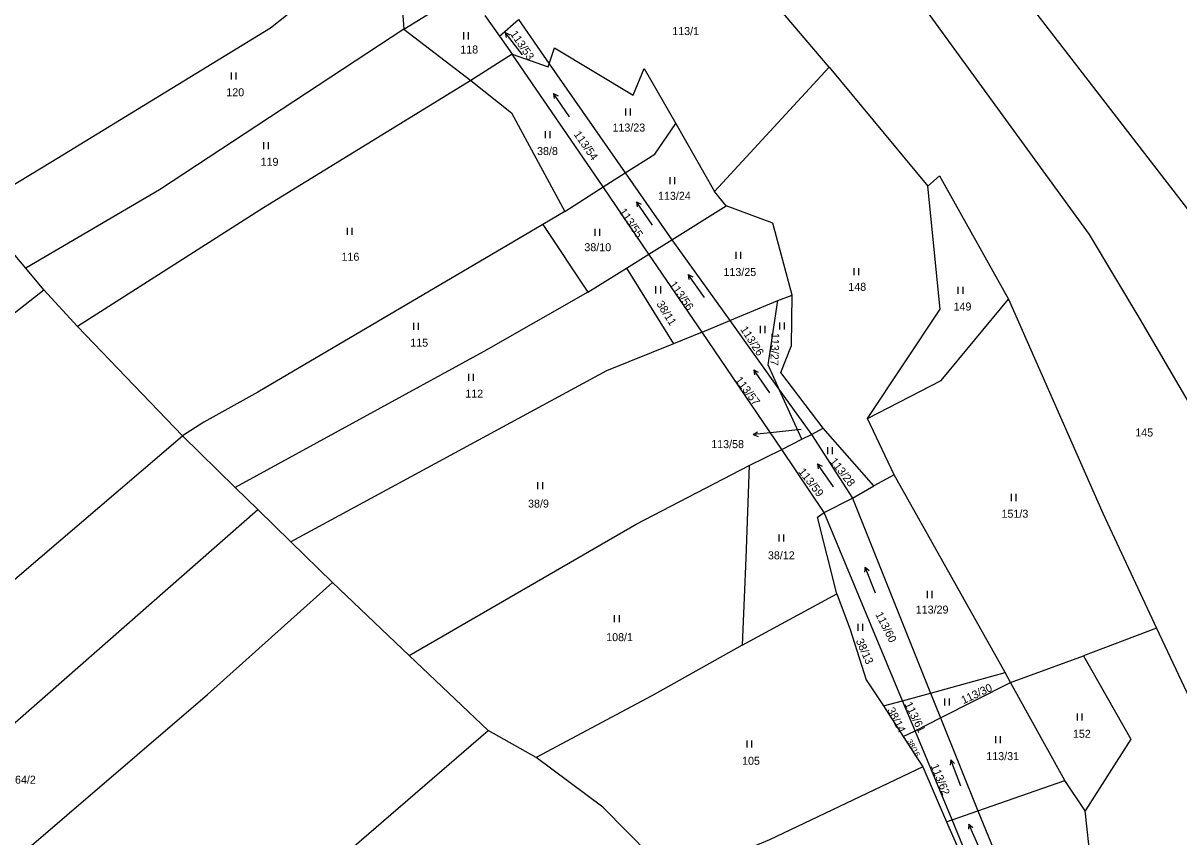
# Model space of a CAD drawing. Extents: x -7483133 to -743907, y -11317770 to -1129777.
# Drawn here: x -747616.9 to -747371.5, y -1131180 to -1131007.1 of the extents above; entities that cross this region are included whole.
import ezdxf

# ---------------------------------------------------------------- set-up
doc = ezdxf.new("R2010")
doc.units = 0
for name, color, linetype in [('Hranice parcel', 7, 'Continuous'), ('Parcelní čísla', 7, 'Continuous'), ('Pop  PČ popisy', 7, 'Continuous'), ('Značky kultur', 7, 'Continuous')]:
    doc.layers.add(name, color=color, linetype=linetype)

msp = doc.modelspace()

# ---------------------------------------------------------------- linework, layer by layer
at = {"layer": 'Hranice parcel'}
for p, q in [((-747445.77, -1131016.39), (-747480.85, -1130975.08)), ((-747537.72, -1130986.92), (-747536.11, -1131008.38)), ((-747536.11, -1131008.38), (-747529.3, -1131004.16)), ((-747518.9, -1131005.41), (-747515.79, -1131009.83)), ((-747515.79, -1131009.83), (-747511.77, -1131006.31)), ((-747511.77, -1131006.31), (-747505.21, -1131015.73)), ((-747536.11, -1131008.38), (-747521.83, -1131019.25)), ((-747515.79, -1131009.83), (-747513.08, -1131013.69)), ((-747513.08, -1131013.69), (-747521.83, -1131019.25)), ((-747493.76, -1131041.86), (-747513.08, -1131013.69)), ((-747505.21, -1131015.73), (-747489.11, -1131038.86)), ((-747470.12, -1131042.87), (-747445.77, -1131016.39)), ((-747445.77, -1131016.39), (-747424.82, -1131041.7)), ((-747478.31, -1131028.41), (-747470.12, -1131042.87)), ((-747493.76, -1131041.86), (-747489.11, -1131038.86)), ((-747489.11, -1131038.86), (-747479.21, -1131053.09)), ((-747501.87, -1131047.09), (-747493.76, -1131041.86)), ((-747484.08, -1131056.18), (-747493.76, -1131041.86)), ((-747467.67, -1131045.88), (-747470.12, -1131042.87)), ((-747616.38, -1131059.15), (-747627.11, -1131046.39)), ((-747501.87, -1131047.09), (-747506.57, -1131049.83)), ((-747479.21, -1131053.09), (-747467.67, -1131045.88)), ((-747506.57, -1131049.83), (-747497.04, -1131064.23)), ((-747484.08, -1131056.18), (-747479.21, -1131053.09)), ((-747479.21, -1131053.09), (-747466.89, -1131070.28)), ((-747488.78, -1131059.1), (-747484.08, -1131056.18)), ((-747472.77, -1131072.73), (-747484.08, -1131056.18)), ((-747612.55, -1131063.71), (-747616.38, -1131059.15)), ((-747497.04, -1131064.23), (-747488.78, -1131059.1)), ((-747488.78, -1131059.1), (-747478.83, -1131075.18)), ((-747605.42, -1131071.52), (-747612.55, -1131063.71)), ((-747456.65, -1131066.03), (-747453.62, -1131064.84)), ((-747466.89, -1131070.28), (-747456.65, -1131066.03)), ((-747472.77, -1131072.73), (-747466.89, -1131070.28)), ((-747466.89, -1131070.28), (-747456.29, -1131085.07)), ((-747583.1, -1131094.79), (-747605.42, -1131071.52)), ((-747472.77, -1131072.73), (-747478.83, -1131075.18)), ((-747455.83, -1131097.63), (-747472.77, -1131072.73)), ((-747456.29, -1131085.07), (-747449.55, -1131094.47)), ((-747451.56, -1131095.48), (-747456.29, -1131085.07)), ((-747431.95, -1131103.02), (-747437.65, -1131091.07)), ((-747571.91, -1131105.73), (-747583.1, -1131094.79)), ((-747451.56, -1131095.48), (-747449.55, -1131094.47)), ((-747449.55, -1131094.47), (-747447.06, -1131093.1)), ((-747449.55, -1131094.47), (-747440.84, -1131108.03)), ((-747436.27, -1131105.41), (-747447.06, -1131093.1)), ((-747455.83, -1131097.63), (-747451.56, -1131095.48)), ((-747462.74, -1131101.03), (-747455.83, -1131097.63)), ((-747446.81, -1131111.05), (-747455.83, -1131097.63)), ((-747431.95, -1131103.02), (-747436.27, -1131105.41)), ((-747408.38, -1131145.07), (-747431.95, -1131103.02)), ((-747567.13, -1131110.4), (-747571.91, -1131105.73)), ((-747440.84, -1131108.03), (-747436.27, -1131105.41)), ((-747446.81, -1131111.05), (-747440.84, -1131108.03)), ((-747440.84, -1131108.03), (-747424.22, -1131149.41)), ((-747560.11, -1131117.26), (-747567.13, -1131110.4)), ((-747430.18, -1131151.04), (-747446.81, -1131111.05)), ((-747560.11, -1131117.26), (-747551.23, -1131125.94)), ((-747551.23, -1131125.94), (-747534.94, -1131141.41)), ((-747464.26, -1131139.24), (-747444.14, -1131128.36)), ((-747376.22, -1131135.6), (-747391.74, -1131141.48)), ((-747518.15, -1131157.34), (-747534.94, -1131141.41)), ((-747407.22, -1131147.14), (-747391.74, -1131141.48)), ((-747424.22, -1131149.41), (-747408.38, -1131145.07)), ((-747407.22, -1131147.14), (-747408.38, -1131145.07)), ((-747422.11, -1131154.66), (-747407.22, -1131147.14)), ((-747395.7, -1131168), (-747407.22, -1131147.14)), ((-747434.26, -1131152.16), (-747430.18, -1131151.04)), ((-747430.18, -1131151.04), (-747424.22, -1131149.41)), ((-747427.53, -1131157.41), (-747430.18, -1131151.04)), ((-747424.22, -1131149.41), (-747422.11, -1131154.66)), ((-747434.26, -1131152.16), (-747430.03, -1131158.67)), ((-747427.53, -1131157.41), (-747422.11, -1131154.66)), ((-747422.11, -1131154.66), (-747414.16, -1131174.44)), ((-747508, -1131163.09), (-747518.15, -1131157.34)), ((-747430.03, -1131158.67), (-747427.53, -1131157.41)), ((-747430.03, -1131158.67), (-747425.84, -1131165.11)), ((-747419.66, -1131176.34), (-747427.53, -1131157.41)), ((-747425.84, -1131165.11), (-747420.83, -1131176.75)), ((-747414.16, -1131174.44), (-747395.7, -1131168)), ((-747391.42, -1131174.47), (-747395.7, -1131168)), ((-747419.66, -1131176.34), (-747414.16, -1131174.44)), ((-747414.16, -1131174.44), (-747403.63, -1131200.37)), ((-747389.33, -1131193.02), (-747391.42, -1131174.47)), ((-747420.83, -1131176.75), (-747419.66, -1131176.34)), ((-747420.83, -1131176.75), (-747418.53, -1131182.09))]:
    msp.add_line(p, q, dxfattribs=at)
for points in [[(-747455.08, -1130941.09), (-747407, -1130998.24), (-747346.3, -1131076.82), (-747308.86, -1131133.19), (-747276.68, -1131185.78)], [(-747466.65, -1130957.41), (-747426.05, -1131003.14), (-747390.52, -1131051.98), (-747379.77, -1131069.99), (-747357.62, -1131107.84), (-747342.16, -1131135.57), (-747326.23, -1131160.19), (-747318.42, -1131169.83), (-747304.55, -1131193.5)], [(-747537.72, -1130986.92), (-747564.39, -1131008.14), (-747611.03, -1131036.67), (-747627.11, -1131046.39)], [(-747536.11, -1131008.38), (-747587.97, -1131042.46), (-747616.38, -1131059.15)], [(-747513.08, -1131013.69), (-747505.41, -1131016.33), (-747505.21, -1131015.73)], [(-747505.21, -1131015.73), (-747504.08, -1131012.3), (-747487.41, -1131022.36), (-747485.06, -1131016.72), (-747478.31, -1131028.41)], [(-747521.83, -1131019.25), (-747565.86, -1131046.34), (-747605.42, -1131071.52)], [(-747521.83, -1131019.25), (-747513.23, -1131026.12), (-747501.87, -1131047.09)], [(-747489.11, -1131038.86), (-747482.82, -1131034.88), (-747478.31, -1131028.41)], [(-747424.82, -1131041.7), (-747422.32, -1131039.54), (-747407.71, -1131065.71)], [(-747437.65, -1131091.07), (-747422.19, -1131067.82), (-747424.82, -1131041.7)], [(-747453.62, -1131064.84), (-747457.76, -1131049.58), (-747467.67, -1131045.88)], [(-747506.57, -1131049.83), (-747567.11, -1131085.51), (-747578.6, -1131091.89), (-747583.1, -1131094.79)], [(-747726.24, -1131157.28), (-747690.81, -1131128.96), (-747643.31, -1131087.92), (-747612.55, -1131063.71)], [(-747497.04, -1131064.23), (-747519.1, -1131076.81), (-747571.91, -1131105.73)], [(-747447.06, -1131093.1), (-747456, -1131081.28), (-747453.76, -1131075.58), (-747453.62, -1131064.84)], [(-747456.29, -1131085.07), (-747458.74, -1131079.69), (-747456.65, -1131066.03)], [(-747437.65, -1131091.07), (-747422, -1131083.03), (-747407.71, -1131065.71)], [(-747407.71, -1131065.71), (-747387.68, -1131111.18), (-747376.22, -1131135.6)], [(-747478.83, -1131075.18), (-747493.05, -1131080.92), (-747560.11, -1131117.26)], [(-747693.71, -1131188.35), (-747673.39, -1131172.41), (-747656.27, -1131158.12), (-747617.7, -1131124.35), (-747583.1, -1131094.79)], [(-747534.94, -1131141.41), (-747486.76, -1131113.5), (-747462.74, -1131101.03)], [(-747462.74, -1131101.03), (-747463.44, -1131120.77), (-747464.26, -1131139.24)], [(-747678.94, -1131204.15), (-747651.91, -1131183.16), (-747620.97, -1131157.74), (-747567.13, -1131110.4)], [(-747444.14, -1131128.36), (-747448.25, -1131112.03), (-747446.81, -1131111.05)], [(-747663.87, -1131220.26), (-747622.68, -1131188.16), (-747577.82, -1131149.69), (-747551.23, -1131125.94)], [(-747444.14, -1131128.36), (-747441.29, -1131135.89), (-747437.88, -1131146.58), (-747434.26, -1131152.16)], [(-747376.22, -1131135.6), (-747368.67, -1131151.69), (-747335.3, -1131202.07)], [(-747464.26, -1131139.24), (-747483.41, -1131150.03), (-747508, -1131163.09)], [(-747391.74, -1131141.48), (-747381.7, -1131159.18), (-747391.42, -1131174.47)], [(-747637.6, -1131258.56), (-747605.36, -1131233.4), (-747586.04, -1131216.89), (-747564.17, -1131197.09), (-747518.15, -1131157.34)], [(-747478.68, -1131189), (-747493.84, -1131173.69), (-747508, -1131163.09)], [(-747425.84, -1131165.11), (-747458.47, -1131180.59), (-747478.68, -1131189)], [(-747409.79, -1131199.63), (-747417.35, -1131181.9), (-747419.66, -1131176.34)]]:
    msp.add_lwpolyline(points, dxfattribs=at)
at = {"layer": 'Pop  PČ popisy'}
for p, q in [((-747461.92, -1131094.51), (-747460.97, -1131093.91)), ((-747458.93, -1131094.2), (-747461.92, -1131094.51)), ((-747461.92, -1131094.51), (-747460.87, -1131094.91)), ((-747451.68, -1131093.42), (-747458.93, -1131094.2))]:
    msp.add_line(p, q, dxfattribs=at)
at = {"layer": 'Značky kultur'}
for p, q in [((-747523.33, -1131010.52), (-747523.33, -1131009.02)), ((-747522.33, -1131010.52), (-747522.33, -1131009.02)), ((-747510.87, -1131013.79), (-747514.56, -1131009.07)), ((-747514.56, -1131009.07), (-747514.35, -1131010.15)), ((-747514.56, -1131009.07), (-747513.56, -1131009.53)), ((-747572.69, -1131019.06), (-747572.69, -1131017.56)), ((-747571.69, -1131019.06), (-747571.69, -1131017.56)), ((-747500.93, -1131026.98), (-747504.28, -1131022)), ((-747504.28, -1131022), (-747504.15, -1131023.09)), ((-747504.28, -1131022), (-747503.32, -1131022.53)), ((-747488.94, -1131026.68), (-747488.94, -1131025.18)), ((-747487.94, -1131026.68), (-747487.94, -1131025.18)), ((-747506.04, -1131031.49), (-747506.04, -1131029.99)), ((-747505.04, -1131031.49), (-747505.04, -1131029.99)), ((-747565.81, -1131033.83), (-747565.81, -1131032.33)), ((-747564.81, -1131033.83), (-747564.81, -1131032.33)), ((-747479.54, -1131041.31), (-747479.54, -1131039.81)), ((-747478.54, -1131041.31), (-747478.54, -1131039.81)), ((-747483.3, -1131049.99), (-747486.65, -1131045.01)), ((-747486.65, -1131045.01), (-747486.52, -1131046.1)), ((-747486.65, -1131045.01), (-747485.69, -1131045.54)), ((-747548.07, -1131052.06), (-747548.07, -1131050.56)), ((-747547.07, -1131052.06), (-747547.07, -1131050.56)), ((-747495.49, -1131052.29), (-747495.49, -1131050.79)), ((-747494.49, -1131052.29), (-747494.49, -1131050.79)), ((-747465.54, -1131057.13), (-747465.54, -1131055.63)), ((-747464.54, -1131057.13), (-747464.54, -1131055.63)), ((-747472.25, -1131065.37), (-747475.69, -1131060.45)), ((-747475.69, -1131060.45), (-747475.54, -1131061.54)), ((-747475.69, -1131060.45), (-747474.72, -1131060.97)), ((-747440.46, -1131060.63), (-747440.46, -1131059.13)), ((-747439.46, -1131060.63), (-747439.46, -1131059.13)), ((-747482.54, -1131064.49), (-747482.54, -1131062.99)), ((-747481.54, -1131064.49), (-747481.54, -1131062.99)), ((-747418.34, -1131064.58), (-747418.34, -1131063.08)), ((-747417.34, -1131064.58), (-747417.34, -1131063.08)), ((-747533.99, -1131072.27), (-747533.99, -1131070.77)), ((-747532.99, -1131072.27), (-747532.99, -1131070.77)), ((-747460.34, -1131072.91), (-747460.34, -1131071.41)), ((-747459.34, -1131072.91), (-747459.34, -1131071.41)), ((-747456.23, -1131072.2), (-747456.23, -1131070.7)), ((-747455.23, -1131072.2), (-747455.23, -1131070.7)), ((-747522.27, -1131083.09), (-747522.27, -1131081.59)), ((-747521.27, -1131083.09), (-747521.27, -1131081.59)), ((-747458.35, -1131085.65), (-747461.79, -1131080.73)), ((-747461.79, -1131080.73), (-747461.64, -1131081.82)), ((-747461.79, -1131080.73), (-747460.82, -1131081.25)), ((-747446.04, -1131098.65), (-747446.04, -1131097.15)), ((-747445.04, -1131098.65), (-747445.04, -1131097.15)), ((-747444.81, -1131105.63), (-747448.25, -1131100.71)), ((-747448.25, -1131100.71), (-747448.1, -1131101.8)), ((-747448.25, -1131100.71), (-747447.28, -1131101.23)), ((-747507.6, -1131106.09), (-747507.6, -1131104.59)), ((-747506.6, -1131106.09), (-747506.6, -1131104.59)), ((-747407.04, -1131108.61), (-747407.04, -1131107.11)), ((-747406.04, -1131108.61), (-747406.04, -1131107.11)), ((-747456.41, -1131117.21), (-747456.41, -1131115.71)), ((-747455.41, -1131117.21), (-747455.41, -1131115.71)), ((-747438.13, -1131122.64), (-747438.23, -1131123.73)), ((-747435.89, -1131128.2), (-747438.13, -1131122.64)), ((-747438.13, -1131122.64), (-747437.3, -1131123.36)), ((-747424.88, -1131129.23), (-747424.88, -1131127.73)), ((-747423.88, -1131129.23), (-747423.88, -1131127.73)), ((-747491.32, -1131134.35), (-747491.32, -1131132.85)), ((-747490.32, -1131134.35), (-747490.32, -1131132.85)), ((-747439.63, -1131136.2), (-747439.63, -1131134.7)), ((-747438.63, -1131136.2), (-747438.63, -1131134.7)), ((-747421.19, -1131152.09), (-747421.19, -1131150.59)), ((-747420.19, -1131152.09), (-747420.19, -1131150.59)), ((-747393.01, -1131155.26), (-747393.01, -1131153.76)), ((-747392.01, -1131155.26), (-747392.01, -1131153.76)), ((-747410.37, -1131160.06), (-747410.37, -1131158.56)), ((-747409.37, -1131160.06), (-747409.37, -1131158.56)), ((-747463.19, -1131160.99), (-747463.19, -1131159.49)), ((-747462.19, -1131160.99), (-747462.19, -1131159.49)), ((-747419.95, -1131163.62), (-747420.07, -1131164.71)), ((-747417.8, -1131169.22), (-747419.95, -1131163.62)), ((-747419.95, -1131163.62), (-747419.14, -1131164.35)), ((-747416.12, -1131177.27), (-747416.18, -1131178.37)), ((-747413.68, -1131182.75), (-747416.12, -1131177.27)), ((-747416.12, -1131177.27), (-747415.26, -1131177.96))]:
    msp.add_line(p, q, dxfattribs=at)

# ---------------------------------------------------------------- texts
at = {"layer": 'Parcelní čísla'}
for s, height, rotation, p in [('113/53', 1.7, 304, (-747513.58, -1131009.35)), ('113/54', 1.7, 305, (-747500.1, -1131030.7)), ('113/55', 1.7, 304, (-747490.46, -1131047.1)), ('113/56', 1.7, 305, (-747479.79, -1131062.6)), ('38/11', 1.7, 302, (-747482.52, -1131066.7)), ('113/26', 1.7, 303, (-747464.71, -1131072.12)), ('113/27', 1.7, 268, (-747458.02, -1131072.87)), ('113/57', 1.7, 307, (-747465.84, -1131082.95)), ('113/28', 1.7, 308, (-747445.72, -1131100.24)), ('113/59', 1.7, 308, (-747452.4, -1131102.42)), ('113/60', 1.7, 297, (-747436.02, -1131132.68)), ('38/13', 1.7, 294, (-747440.15, -1131138.28)), ('113/30', 1.7, 25, (-747417.25, -1131151.8)), ('38/14', 1.7, 297, (-747433.5, -1131152.97)), ('113/61', 1.7, 296, (-747429.79, -1131151.77)), ('38/16', 1.14, 298, (-747429.27, -1131159.6)), ('113/62', 1.7, 292, (-747424.23, -1131164.87))]:
    msp.add_text(s, height=height, rotation=rotation, dxfattribs=at).set_placement(p)
for s, p in [('113/1', (-747479.08, -1131009.6)), ('118', (-747524.11, -1131013.52)), ('120', (-747573.79, -1131022.61)), ('113/23', (-747491.78, -1131030.1)), ('38/8', (-747507.8, -1131035.1)), ('119', (-747566.51, -1131037.38)), ('113/24', (-747482.11, -1131044.61)), ('38/10', (-747497.75, -1131055.53)), ('116', (-747549.33, -1131057.56)), ('113/25', (-747468.21, -1131060.8)), ('148', (-747441.7, -1131063.95)), ('149', (-747419.35, -1131068.13)), ('115', (-747534.73, -1131075.82)), ('112', (-747523.04, -1131086.64)), ('145', (-747380.76, -1131094.9)), ('113/58', (-747470.81, -1131097.37)), ('38/9', (-747509.71, -1131110.01)), ('151/3', (-747409.16, -1131112.16)), ('38/12', (-747458.77, -1131121)), ('113/29', (-747427.38, -1131132.53)), ('108/1', (-747493.12, -1131138.39)), ('152', (-747394, -1131158.92)), ('105', (-747464.26, -1131164.66)), ('113/31', (-747412.39, -1131163.67)), ('64/2', (-747618.67, -1131168.68))]:
    msp.add_text(s, height=1.7, dxfattribs=at).set_placement(p)

doc.saveas('drawing.dxf')
